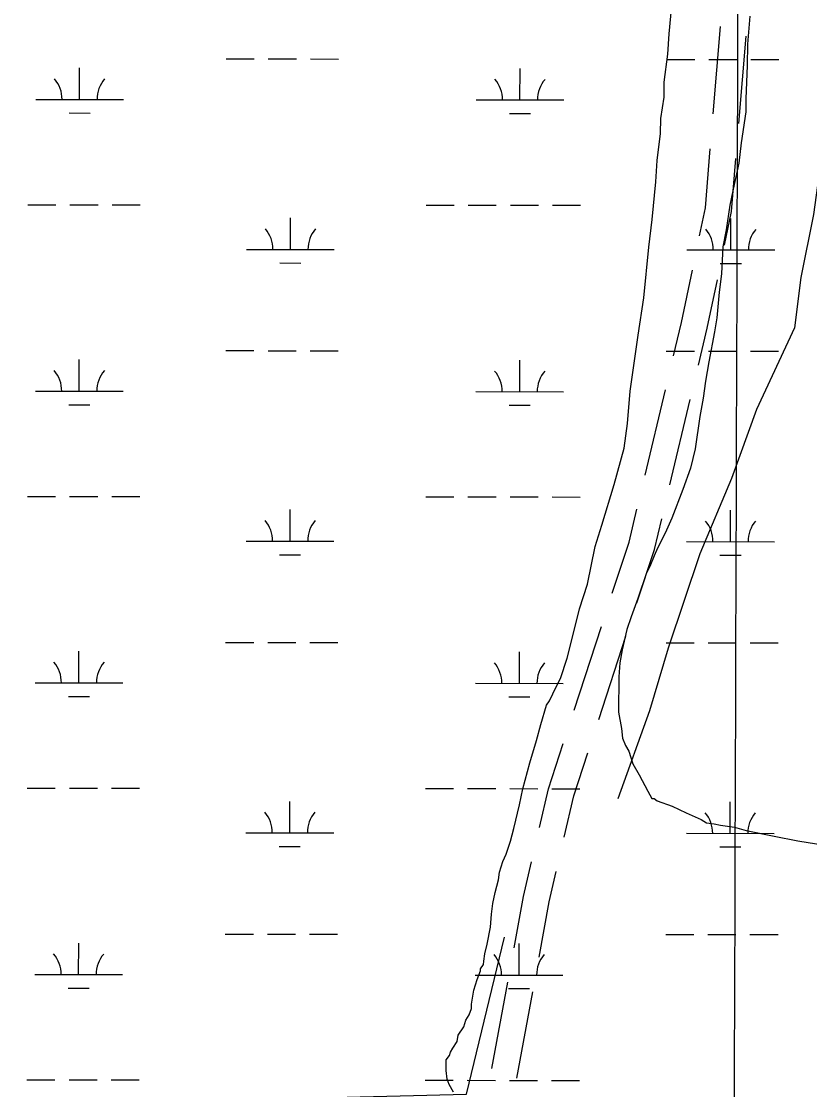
# Model space of a CAD drawing. Extents: x 3148686 to 3186545, y 916144 to 941516.
# Drawn here: x 3165206 to 3166104, y 935249 to 936467 of the extents above; entities that cross this region are included whole.
import ezdxf

# ---------------------------------------------------------------- set-up
doc = ezdxf.new("R2010")
doc.units = 0
for name, color, linetype in [('V-GRID-MAJR', 7, 'Continuous'), ('V-ROAD-CNTR', 7, 'Continuous'), ('V-SITE-VEGE', 7, 'Continuous'), ('V-TOPO-SHOR', 7, 'Continuous'), ('V-WETL-SWMP', 7, 'Continuous')]:
    doc.layers.add(name, color=color, linetype=linetype)

msp = doc.modelspace()

# ---------------------------------------------------------------- linework, layer by layer
at = {"layer": 'V-GRID-MAJR'}
msp.add_spline([(3165974.455, 921512.905), (3165993.845, 927572.545), (3166013.245, 933635.5530000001), (3166032.646, 939698.611), (3166032.657, 939701.931)], degree=3, dxfattribs=at)
at = {"layer": 'V-ROAD-CNTR'}
for p, q in [((3165994.0233906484, 936361.3257591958), (3166002.298569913, 936460.9826322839)), ((3166023.2082037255, 936350.2651614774), (3166031.48338327, 936449.9220379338)), ((3165916.3954753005, 935949.3828353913), (3165939.6351921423, 936046.6443942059)), ((3165944.6323917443, 935938.4697170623), (3165967.8721101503, 936035.7312824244)), ((3165835.5461271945, 935681.5088777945), (3165866.624140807, 935776.5555801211)), ((3165863.5612723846, 935670.6584218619), (3165894.6392856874, 935765.7051232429)), ((3165741.8671836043, 935272.7449886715), (3165759.8486535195, 935371.0885113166)), ((3165770.359480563, 935261.7790162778), (3165788.3409584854, 935360.1225827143))]:
    msp.add_line(p, q, dxfattribs=at)
for points in [[(3165978.511656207, 936222.374482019), (3165985.1370845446, 936254.309167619), (3165990.7133189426, 936321.4630099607)], [(3166006.8802859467, 936211.4320119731), (3166014.882915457, 936250.0048323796), (3166019.8981319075, 936310.4024108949)], [(3165948.9310788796, 936085.5490177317), (3165957.993436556, 936123.4762885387), (3165970.3860204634, 936183.2087693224)], [(3165977.1679975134, 936074.6359085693), (3165987.2765634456, 936116.9417114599), (3165998.7546484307, 936172.2662907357)], [(3165879.0553462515, 935814.5742610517), (3165898.1047790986, 935872.8336400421), (3165907.0995885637, 935910.4782118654)], [(3165907.070491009, 935803.7238037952), (3165926.999220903, 935864.6723599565), (3165935.336504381, 935899.5650909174)], [(3165795.9151750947, 935547.36201001), (3165806.1915400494, 935591.7329757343), (3165823.1149217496, 935643.4901968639)], [(3165824.180140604, 935536.4418926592), (3165835.118459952, 935583.6710242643), (3165851.1300670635, 935632.6397413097)], [(3165767.0412414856, 935410.4259203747), (3165777.6936868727, 935468.6858406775), (3165786.890030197, 935508.3935229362)], [(3165795.5335496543, 935399.4600092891), (3165807.0783131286, 935462.6001593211), (3165815.154996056, 935497.4734070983)]]:
    msp.add_lwpolyline(points, dxfattribs=at)
at = {"layer": 'V-SITE-VEGE'}
for p, q in [((3165943.715, 936452.7729999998), (3165947.7840000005, 936493.17)), ((3166035.809, 936472.7059999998), (3166033.049, 936440.8739999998)), ((3165942.2630000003, 936429.5059999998), (3165943.715, 936452.7729999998)), ((3165938.275, 936397.686), (3165942.2630000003, 936429.5059999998)), ((3166033.049, 936440.8739999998), (3166032.8090000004, 936416.37)), ((3166032.8090000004, 936416.37), (3166031.2130000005, 936378.3999999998)), ((3165938.107, 936380.5319999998), (3165938.275, 936397.686)), ((3165934.1940000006, 936356.0649999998), (3165938.107, 936380.5319999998)), ((3166031.2130000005, 936378.3999999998), (3166031.0700000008, 936363.6979999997)), ((3165934.028, 936338.911), (3165934.194, 936356.0649999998)), ((3166031.0700000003, 936363.6979999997), (3166025.823, 936328.2139999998)), ((3165930.0550000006, 936308.3150000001), (3165934.0280000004, 936338.911)), ((3166025.823, 936328.2139999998), (3166023.146, 936304.9589999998)), ((3165928.588, 936283.8229999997), (3165930.0550000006, 936308.3150000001)), ((3166023.146, 936304.9589999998), (3166016.732, 936275.6109999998)), ((3165924.494, 936240.9769999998), (3165928.588, 936283.8229999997)), ((3166016.732, 936275.6109999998), (3166012.8780000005, 936257.269)), ((3166012.8780000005, 936257.269), (3166008.929, 936229.1249999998)), ((3165920.509, 936209.1569999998), (3165924.494, 936240.9769999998)), ((3166008.929, 936229.1249999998), (3166005.061, 936209.5569999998)), ((3165915.045, 936151.6189999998), (3165920.509, 936209.1569999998)), ((3166005.061, 936209.5569999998), (3166003.537, 936178.9389999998)), ((3166003.537, 936178.9389999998), (3166000.883, 936158.1339999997)), ((3165908.5010000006, 936108.7949999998), (3165915.0450000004, 936151.6189999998)), ((3166000.883, 936158.1339999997), (3165998.1460000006, 936128.7529999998)), ((3165998.1460000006, 936128.7529999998), (3165995.5370000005, 936112.8479999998)), ((3165995.5370000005, 936112.8479999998), (3165989.0800000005, 936078.5999999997)), ((3165899.304, 936045.1680000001), (3165908.501, 936108.7949999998)), ((3165989.08, 936078.5999999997), (3165985.1890000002, 936056.5839999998)), ((3165985.1890000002, 936056.5839999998), (3165982.5470000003, 936037.003)), ((3165896.4940000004, 936008.435), (3165899.304, 936045.1680000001)), ((3165982.5470000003, 936037.003), (3165978.6680000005, 936016.2089999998)), ((3165978.668, 936016.2089999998), (3165973.409, 935979.5009999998)), ((3165892.543, 935980.289), (3165896.4940000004, 936008.435)), ((3165881.109, 935938.7399999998), (3165892.543, 935980.289)), ((3165973.409, 935979.5009999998), (3165968.293, 935957.4949999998)), ((3165968.2930000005, 935957.4949999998), (3165959.4760000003, 935933.0750000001)), ((3165867.179, 935892.313), (3165881.109, 935938.7399999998)), ((3165959.4760000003, 935933.0750000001), (3165946.899, 935900.1119999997)), ((3165946.899, 935900.1119999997), (3165939.3830000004, 935883.0319999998)), ((3165859.585, 935867.8809999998), (3165867.179, 935892.313)), ((3165939.383, 935883.0319999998), (3165930.64, 935865.962)), ((3165850.594, 935825.0800000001), (3165859.585, 935867.8809999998)), ((3165926.8800000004, 935857.424), (3165921.861, 935845.216)), ((3165930.64, 935865.962), (3165926.8800000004, 935857.424)), ((3165921.861, 935845.216), (3165918.113, 935837.9)), ((3165918.113, 935837.9), (3165908.0240000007, 935808.5909999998)), ((3165841.7430000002, 935796.983), (3165850.594, 935825.0800000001)), ((3165908.0240000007, 935808.5909999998), (3165900.469, 935787.8349999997)), ((3165832.8200000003, 935761.5359999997), (3165841.7430000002, 935796.983)), ((3165900.469, 935787.8349999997), (3165895.4250000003, 935773.1769999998)), ((3165895.4250000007, 935773.1769999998), (3165890.2970000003, 935749.9469999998)), ((3165827.7160000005, 935740.7549999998), (3165832.8200000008, 935761.5359999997)), ((3165890.2970000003, 935749.9469999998), (3165887.704, 935735.2689999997)), ((3165820.136, 935717.5469999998), (3165827.716, 935740.7549999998)), ((3165887.704, 935735.2689999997), (3165886.324, 935719.354)), ((3165815.1390000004, 935707.7930000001), (3165820.136, 935717.5469999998)), ((3165886.324, 935719.354), (3165885.928, 935678.9199999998)), ((3165807.633, 935691.937), (3165815.139, 935707.7930000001)), ((3165797.569, 935665.0779999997), (3165803.91, 935687.0709999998)), ((3165803.91, 935687.0709999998), (3165807.633, 935691.937)), ((3165885.928000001, 935678.9199999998), (3165889.424, 935660.5040000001)), ((3165792.488, 935646.748), (3165797.569, 935665.0779999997)), ((3165889.424, 935660.5040000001), (3165890.543, 935649.4659999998)), ((3165890.543, 935649.4659999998), (3165894.1350000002, 935640.8539999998)), ((3165784.884, 935621.0889999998), (3165792.4880000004, 935646.748)), ((3165894.1350000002, 935640.8539999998), (3165897.751, 935634.6929999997)), ((3165897.751, 935634.6929999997), (3165902.509, 935619.9419999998)), ((3165777.247, 935591.7549999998), (3165784.884, 935621.0889999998)), ((3165902.509, 935619.9419999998), (3165909.74, 935607.6169999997)), ((3165909.74, 935607.6169999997), (3165919.364, 935589.144)), ((3165773.393, 935573.409), (3165777.247, 935591.7549999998)), ((3165919.364, 935589.144), (3165924.1810000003, 935580.5199999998)), ((3165924.1810000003, 935580.5199999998), (3165926.63, 935580.4949999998)), ((3165926.63, 935580.4949999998), (3165930.282, 935578.0089999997)), ((3165930.282, 935578.0089999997), (3165947.3770000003, 935571.7149999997)), ((3165767.0030000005, 935546.5169999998), (3165773.393, 935573.409)), ((3165947.3770000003, 935571.7149999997), (3165963.232, 935564.21)), ((3165963.232, 935564.21), (3165980.3130000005, 935556.689)), ((3165980.3130000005, 935556.689), (3165986.4030000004, 935552.9559999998)), ((3165986.403, 935552.9559999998), (3165994.9680000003, 935551.6449999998)), ((3165763.186, 935531.8489999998), (3165767.003, 935546.5169999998)), ((3165994.9680000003, 935551.6449999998), (3166002.3060000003, 935550.349)), ((3166002.3060000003, 935550.349), (3166018.213, 935547.7440000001)), ((3166018.213, 935547.7439999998), (3166031.654, 935543.9359999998)), ((3166031.654, 935543.936), (3166063.449, 935537.4990000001)), ((3165758.1410000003, 935517.1959999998), (3165763.1860000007, 935531.8489999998)), ((3166063.449, 935537.4989999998), (3166090.358, 935532.3339999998)), ((3166090.358, 935532.3339999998), (3166130.73, 935525.8159999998)), ((3165754.3810000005, 935508.6529999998), (3165758.1410000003, 935517.1959999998)), ((3165750.586, 935496.4369999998), (3165754.3810000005, 935508.6529999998)), ((3165749.278, 935487.8719999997), (3165750.586, 935496.4369999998)), ((3165745.4580000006, 935473.2069999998), (3165749.278, 935487.8719999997)), ((3165742.8900000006, 935460.9779999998), (3165745.4580000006, 935473.2069999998)), ((3165741.544, 935448.737), (3165742.89, 935460.9779999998)), ((3165740.1740000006, 935434.047), (3165741.5440000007, 935448.737)), ((3165736.31, 935414.4779999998), (3165740.1740000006, 935434.047)), ((3165733.75, 935403.476), (3165736.31, 935414.4779999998)), ((3165732.4060000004, 935391.2349999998), (3165732.441, 935394.9119999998)), ((3165732.441, 935394.9119999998), (3165733.7500000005, 935403.476)), ((3165724.886, 935374.153), (3165728.6580000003, 935383.9199999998)), ((3165728.6580000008, 935383.9199999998), (3165728.6830000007, 935386.3709999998)), ((3165728.6830000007, 935386.3709999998), (3165732.4060000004, 935391.2349999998)), ((3165721.091, 935361.9389999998), (3165724.886, 935374.153)), ((3165718.486, 935346.034), (3165721.091, 935361.9389999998)), ((3165718.4390000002, 935341.1329999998), (3165718.486, 935346.034)), ((3165712.18, 935327.7149999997), (3165715.916, 935333.8049999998)), ((3165715.916, 935333.8049999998), (3165718.4390000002, 935341.1329999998)), ((3165709.659, 935320.3869999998), (3165712.18, 935327.7149999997)), ((3165702.1410000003, 935303.3069999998), (3165703.437, 935310.6449999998)), ((3165703.437, 935310.6449999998), (3165709.659, 935320.3869999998)), ((3165697.1660000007, 935296.0009999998), (3165702.1410000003, 935303.3069999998)), ((3165689.685, 935282.5969999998), (3165693.4080000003, 935287.4629999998)), ((3165693.4080000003, 935287.4629999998), (3165694.67, 935291.1249999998)), ((3165694.6700000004, 935291.1249999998), (3165697.1660000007, 935296.0009999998)), ((3165689.5640000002, 935270.346), (3165689.685, 935282.5969999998)), ((3165690.6950000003, 935260.5299999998), (3165689.5640000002, 935270.346)), ((3165693.0850000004, 935254.3799999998), (3165690.6950000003, 935260.5299999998)), ((3165697.904, 935245.7559999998), (3165693.0850000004, 935254.3799999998))]:
    msp.add_line(p, q, dxfattribs=at)
at = {"layer": 'V-TOPO-SHOR'}
for points in [[(3166360.5123503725, 937600.7436957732), (3166346.0801022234, 937507.5872279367), (3166302.979678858, 937414.4609633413), (3166259.894357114, 937335.6687863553), (3166216.778832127, 937228.2084341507), (3166166.4509584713, 937077.7533699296), (3166137.6166654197, 936920.1086094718), (3166123.1089091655, 936755.2817035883), (3166122.867283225, 936525.9363018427), (3166129.9059632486, 936404.0890063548), (3166108.238714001, 936246.4366950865), (3166093.829118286, 936174.7813586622), (3166086.6016679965, 936117.4525590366), (3166043.5012446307, 936024.326294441), (3166014.7500104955, 935945.5190158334), (3165978.8241817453, 935859.5522442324), (3165942.8757005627, 935752.0843412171), (3165921.2990610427, 935680.4365556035), (3165885.358130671, 935580.1356963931)], [(3163727.692854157, 935216.8892563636), (3164895.92854511, 935222.8255180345), (3165712.994191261, 935243.4658570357), (3165756.185224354, 935422.5966472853)]]:
    msp.add_lwpolyline(points, dxfattribs=at)
at = {"layer": 'V-WETL-SWMP'}
for p, q in [((3165439.0363533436, 936424.0279694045), (3165471.0363312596, 936423.9942509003)), ((3165487.036320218, 936423.9773916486), (3165519.036298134, 936423.9436731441)), ((3165535.036287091, 936423.9268138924), (3165567.0362650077, 936423.893095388)), ((3165940.9440069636, 936423.499107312), (3165972.94398488, 936423.4653888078)), ((3165988.943973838, 936423.448529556), (3166020.943951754, 936423.4148110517)), ((3166036.943940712, 936423.3979517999), (3166068.9439186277, 936423.3642332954)), ((3165271.9235570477, 936377.7740366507), (3165271.961481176, 936413.774012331)), ((3165773.8312106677, 936377.2451745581), (3165773.8691347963, 936413.2451502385)), ((3165221.923591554, 936377.8267218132), (3165321.9235225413, 936377.7213514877)), ((3165723.8312451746, 936377.2978597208), (3165823.8311761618, 936377.1924893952)), ((3165259.9073095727, 936362.355691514), (3165283.90729301, 936362.3304026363)), ((3165761.814963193, 936361.8268294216), (3165785.8149466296, 936361.8015405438)), ((3165212.953109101, 936257.7651218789), (3165244.953087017, 936257.7314033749)), ((3165260.953075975, 936257.7145441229), (3165292.953053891, 936257.6808256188)), ((3165308.953042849, 936257.6639663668), (3165340.953020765, 936257.6302478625)), ((3165666.8607958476, 936257.2868375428), (3165698.860773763, 936257.2531190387)), ((3165714.860762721, 936257.2362597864), (3165746.8607406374, 936257.2025412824)), ((3165762.860729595, 936257.1856820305), (3165794.860707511, 936257.1519635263)), ((3165810.8606964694, 936257.1351042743), (3165842.860674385, 936257.1013857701)), ((3165512.2154484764, 936206.707765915), (3165512.2533726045, 936242.7077415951)), ((3166014.123102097, 936206.1789038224), (3166014.161026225, 936242.1788795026)), ((3165462.215482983, 936206.7604510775), (3165562.21541397, 936206.6550807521)), ((3165964.1231366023, 936206.231588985), (3166064.1230675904, 936206.1262186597)), ((3165500.1992010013, 936191.2894207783), (3165524.199184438, 936191.2641319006)), ((3166002.106854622, 936190.7605586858), (3166026.1068380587, 936190.7352698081)), ((3165438.685897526, 936091.3531941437), (3165470.685875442, 936091.3194756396)), ((3165486.6858644, 936091.3026163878), (3165518.6858423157, 936091.2688978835)), ((3165534.6858312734, 936091.2520386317), (3165566.68580919, 936091.2183201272)), ((3165940.593551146, 936090.8243320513), (3165972.5935290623, 936090.7906135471)), ((3165988.59351802, 936090.7737542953), (3166020.593495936, 936090.740035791)), ((3166036.593484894, 936090.7231765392), (3166068.59346281, 936090.6894580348)), ((3165271.57310123, 936045.09926139), (3165271.611025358, 936081.0992370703)), ((3165773.48075485, 936044.5703992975), (3165773.5186789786, 936080.5703749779)), ((3165221.5731357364, 936045.1519465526), (3165321.5730667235, 936045.046576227)), ((3165723.480789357, 936044.62308446), (3165823.4807203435, 936044.5177141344)), ((3165259.556853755, 936029.6809162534), (3165283.556837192, 936029.6556273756)), ((3165761.4645073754, 936029.1520541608), (3165785.464490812, 936029.1267652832)), ((3165212.602653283, 935925.0903466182), (3165244.602631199, 935925.0566281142)), ((3165260.6026201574, 935925.0397688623), (3165292.602598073, 935925.0060503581)), ((3165308.602587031, 935924.989191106), (3165340.602564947, 935924.9554726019)), ((3165666.51034003, 935924.6120622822), (3165698.5103179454, 935924.5783437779)), ((3165714.5103069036, 935924.5614845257), (3165746.5102848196, 935924.5277660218)), ((3165762.5102737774, 935924.5109067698), (3165794.5102516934, 935924.4771882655)), ((3165810.510240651, 935924.4603290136), (3165842.510218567, 935924.4266105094)), ((3165511.8649926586, 935874.0329906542), (3165511.9029167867, 935910.0329663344)), ((3166013.7726462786, 935873.5041285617), (3166013.810570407, 935909.5041042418)), ((3165461.8650271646, 935874.0856758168), (3165561.864958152, 935873.9803054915)), ((3165963.7726807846, 935873.5568137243), (3166063.7726117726, 935873.451443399)), ((3165499.8487451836, 935858.6146455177), (3165523.8487286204, 935858.5893566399)), ((3166001.7563988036, 935858.0857834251), (3166025.7563822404, 935858.0604945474)), ((3165271.222645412, 935712.4244861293), (3165271.260569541, 935748.4244618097)), ((3165438.335441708, 935758.6784188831), (3165470.3354196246, 935758.6447003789)), ((3165486.335408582, 935758.6278411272), (3165518.335386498, 935758.5941226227)), ((3165534.335375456, 935758.577263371), (3165566.3353533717, 935758.5435448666)), ((3165773.130299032, 935711.8956240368), (3165773.168223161, 935747.8955997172)), ((3165940.2430953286, 935758.1495567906), (3165972.2430732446, 935758.1158382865)), ((3165988.2430622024, 935758.0989790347), (3166020.2430401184, 935758.0652605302)), ((3166036.243029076, 935758.0484012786), (3166068.2430069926, 935758.0146827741)), ((3165221.222679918, 935712.4771712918), (3165321.2226109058, 935712.3718009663)), ((3165723.130333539, 935711.9483091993), (3165823.130264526, 935711.8429388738)), ((3165259.206397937, 935697.0061409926), (3165283.206381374, 935696.980852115)), ((3165761.1140515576, 935696.4772789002), (3165785.114034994, 935696.4519900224)), ((3165212.2521974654, 935592.4155713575), (3165244.2521753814, 935592.3818528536)), ((3165260.252164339, 935592.3649936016), (3165292.252142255, 935592.3312750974)), ((3165308.2521312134, 935592.3144158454), (3165340.252109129, 935592.2806973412)), ((3165666.1598842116, 935591.9372870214), (3165698.1598621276, 935591.9035685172)), ((3165714.159851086, 935591.8867092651), (3165746.1598290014, 935591.852990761)), ((3165762.1598179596, 935591.836131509), (3165794.1597958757, 935591.8024130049)), ((3165810.1597848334, 935591.7855537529), (3165842.15976275, 935591.7518352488)), ((3165511.5145368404, 935541.3582153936), (3165511.552460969, 935577.3581910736)), ((3166013.422190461, 935540.8293533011), (3166013.4601145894, 935576.8293289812)), ((3165461.514571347, 935541.4109005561), (3165561.514502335, 935541.3055302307)), ((3165963.4222249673, 935540.8820384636), (3166063.422155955, 935540.7766681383)), ((3165499.498289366, 935525.9398702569), (3165523.498272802, 935525.9145813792)), ((3166001.4059429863, 935525.4110081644), (3166025.4059264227, 935525.3857192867)), ((3165437.9849858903, 935426.0036436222), (3165469.984963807, 935425.969925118)), ((3165485.9849527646, 935425.9530658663), (3165517.98493068, 935425.9193473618)), ((3165533.9849196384, 935425.9024881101), (3165565.9848975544, 935425.8687696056)), ((3165939.892639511, 935425.4747815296), (3165971.892617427, 935425.4410630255)), ((3165987.892606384, 935425.4242037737), (3166019.8925843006, 935425.3904852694)), ((3166035.8925732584, 935425.3736260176), (3166067.8925511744, 935425.3399075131)), ((3165270.8721895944, 935379.7497108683), (3165270.910113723, 935415.7496865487)), ((3165772.7798432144, 935379.2208487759), (3165772.817767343, 935415.2208244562)), ((3165220.8722241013, 935379.802396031), (3165320.872155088, 935379.6970257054)), ((3165722.779877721, 935379.2735339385), (3165822.7798087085, 935379.1681636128)), ((3165258.85594212, 935364.3313657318), (3165282.8559255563, 935364.306076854)), ((3165760.76359574, 935363.8025036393), (3165784.7635791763, 935363.7772147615)), ((3165211.9017416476, 935259.7407960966), (3165243.9017195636, 935259.7070775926)), ((3165259.901708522, 935259.6902183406), (3165291.901686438, 935259.6564998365)), ((3165307.9016753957, 935259.6396405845), (3165339.9016533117, 935259.6059220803)), ((3165665.809428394, 935259.2625117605), (3165697.8094063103, 935259.2287932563)), ((3165713.809395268, 935259.2119340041), (3165745.8093731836, 935259.1782155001)), ((3165761.809362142, 935259.1613562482), (3165793.809340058, 935259.127637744)), ((3165809.8093290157, 935259.110778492), (3165841.8093069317, 935259.0770599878))]:
    msp.add_line(p, q, dxfattribs=at)
for centre, radius, start, end in [((3165216.68115925, 936378.3070491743), 35.24628790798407, 359.16780716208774, 40.71146549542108), ((3165327.166955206, 936378.1906298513), 35.246287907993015, 139.1678041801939, 180.71146251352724), ((3165718.58881287, 936377.7781870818), 35.24628790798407, 359.16780716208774, 40.71146549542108), ((3165829.0746088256, 936377.6617677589), 35.246287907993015, 139.1678041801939, 180.71146251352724), ((3165456.9730506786, 936207.2407784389), 35.24628790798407, 359.16780716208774, 40.71146549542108), ((3165567.4588466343, 936207.1243591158), 35.246287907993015, 139.1678041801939, 180.71146251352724), ((3165958.880704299, 936206.7119163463), 35.24628790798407, 359.16780716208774, 40.71146549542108), ((3166069.3665002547, 936206.5954970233), 35.246287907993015, 139.1678041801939, 180.71146251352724), ((3165216.330703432, 936045.6322739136), 35.24628790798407, 359.16780716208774, 40.71146549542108), ((3165326.816499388, 936045.5158545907), 35.246287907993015, 139.1678041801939, 180.71146251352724), ((3165718.238357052, 936045.1034118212), 35.24628790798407, 359.16780716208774, 40.71146549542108), ((3165828.724153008, 936044.9869924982), 35.246287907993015, 139.1678041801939, 180.71146251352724), ((3165456.6225948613, 935874.5660031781), 35.24628790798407, 359.16780716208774, 40.71146549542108), ((3165567.108390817, 935874.4495838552), 35.246287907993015, 139.1678041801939, 180.71146251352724), ((3165958.5302484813, 935874.0371410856), 35.24628790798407, 359.16780716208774, 40.71146549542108), ((3166069.016044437, 935873.9207217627), 35.246287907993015, 139.1678041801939, 180.71146251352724), ((3165215.980247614, 935712.957498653), 35.24628790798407, 359.16780716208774, 40.71146549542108), ((3165326.46604357, 935712.84107933), 35.246287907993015, 139.1678041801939, 180.71146251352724), ((3165717.887901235, 935712.4286365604), 35.24628790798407, 359.16780716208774, 40.71146549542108), ((3165828.3736971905, 935712.3122172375), 35.246287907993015, 139.1678041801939, 180.71146251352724), ((3165456.2721390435, 935541.8912279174), 35.24628790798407, 359.16780716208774, 40.71146549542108), ((3165566.7579349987, 935541.7748085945), 35.246287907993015, 139.1678041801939, 180.71146251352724), ((3165958.1797926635, 935541.362365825), 35.24628790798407, 359.16780716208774, 40.71146549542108), ((3166068.665588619, 935541.245946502), 35.246287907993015, 139.1678041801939, 180.71146251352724), ((3165215.6297917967, 935380.282723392), 35.24628790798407, 359.16780716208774, 40.71146549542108), ((3165326.1155877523, 935380.1663040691), 35.246287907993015, 139.1678041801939, 180.71146251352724), ((3165717.5374454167, 935379.7538612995), 35.24628790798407, 359.16780716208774, 40.71146549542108), ((3165828.023241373, 935379.6374419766), 35.246287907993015, 139.1678041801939, 180.71146251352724)]:
    msp.add_arc(centre, radius, start, end, dxfattribs=at)

doc.saveas('drawing.dxf')
